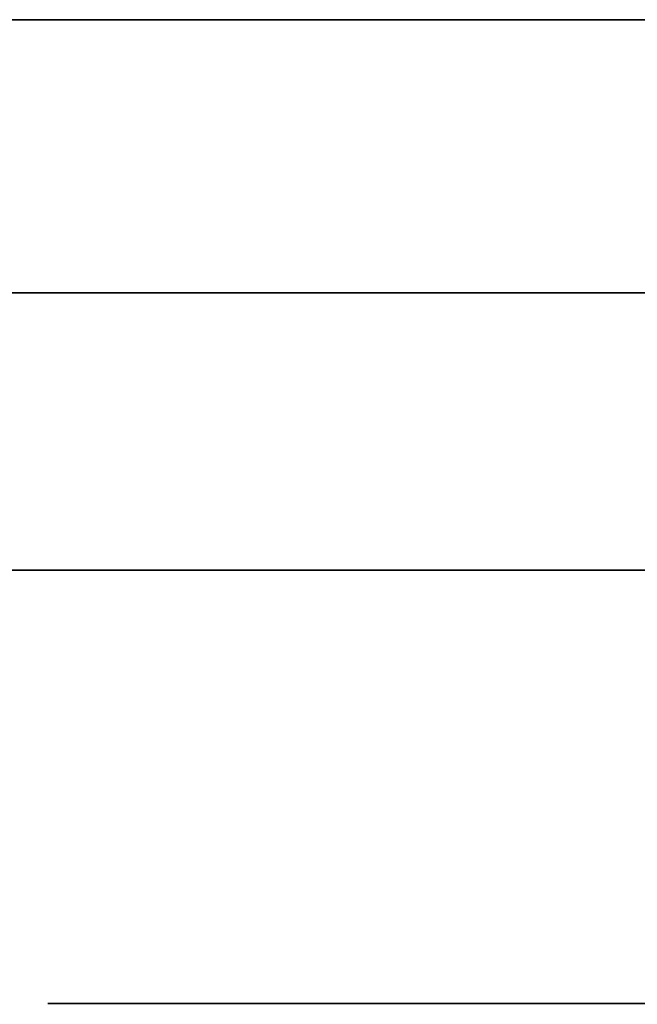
# Model space of a CAD drawing. Extents: x 413.3 to 457.5, y 5047.8 to 5050.
# Tile 673 of 770: x 455.2915 to 455.3058, y 5047.9054 to 5047.9282. Entities that reach past the tile are written whole.
import ezdxf

# ---------------------------------------------------------------- set-up
doc = ezdxf.new("R2010")
doc.units = 0
doc.header["$LTSCALE"] = 150
doc.header["$MEASUREMENT"] = 0
doc.layers.add('3DFACE_BOLT', color=7, linetype='CONTINUOUS')
doc.layers.add('3DFACE_SHAPE', color=7, linetype='CONTINUOUS')

msp = doc.modelspace()

# ---------------------------------------------------------------- linework, layer by layer
at = {"layer": '3DFACE_BOLT', "color": 1}
for points, invisible_edges in [([(455.297931, 5047.915459, -0.137472), (455.297539, 5047.915459, -0.135), (455.297931, 5047.965459, -0.137472)], 14), ([(455.297931, 5047.965459, -0.137472), (455.297539, 5047.915459, -0.135), (455.297539, 5047.965459, -0.135)], 3), ([(455.297539, 5047.915459, -0.135), (455.297931, 5047.915459, -0.132528), (455.297539, 5047.965459, -0.135)], 14), ([(455.297539, 5047.965459, -0.135), (455.297931, 5047.915459, -0.132528), (455.297931, 5047.965459, -0.132528)], 3), ([(455.297931, 5047.915459, -0.067472), (455.297539, 5047.915459, -0.065), (455.297931, 5047.965459, -0.067472)], 14), ([(455.297931, 5047.965459, -0.067472), (455.297539, 5047.915459, -0.065), (455.297539, 5047.965459, -0.065)], 3), ([(455.297539, 5047.915459, -0.065), (455.297931, 5047.915459, -0.062528), (455.297539, 5047.965459, -0.065)], 14), ([(455.297539, 5047.965459, -0.065), (455.297931, 5047.915459, -0.062528), (455.297931, 5047.965459, -0.062528)], 3), ([(455.299067, 5047.915459, -0.139702), (455.297931, 5047.915459, -0.137472), (455.299067, 5047.965459, -0.139702)], 14), ([(455.299067, 5047.965459, -0.139702), (455.297931, 5047.915459, -0.137472), (455.297931, 5047.965459, -0.137472)], 3), ([(455.297931, 5047.915459, -0.132528), (455.299067, 5047.915459, -0.130298), (455.297931, 5047.965459, -0.132528)], 14), ([(455.297931, 5047.965459, -0.132528), (455.299067, 5047.915459, -0.130298), (455.299067, 5047.965459, -0.130298)], 3), ([(455.299067, 5047.915459, -0.069702), (455.297931, 5047.915459, -0.067472), (455.299067, 5047.965459, -0.069702)], 14), ([(455.299067, 5047.965459, -0.069702), (455.297931, 5047.915459, -0.067472), (455.297931, 5047.965459, -0.067472)], 3), ([(455.297931, 5047.915459, -0.062528), (455.299067, 5047.915459, -0.060298), (455.297931, 5047.965459, -0.062528)], 14), ([(455.297931, 5047.965459, -0.062528), (455.299067, 5047.915459, -0.060298), (455.299067, 5047.965459, -0.060298)], 3), ([(455.300837, 5047.915459, -0.141472), (455.299067, 5047.915459, -0.139702), (455.300837, 5047.965459, -0.141472)], 14), ([(455.300837, 5047.965459, -0.141472), (455.299067, 5047.915459, -0.139702), (455.299067, 5047.965459, -0.139702)], 3), ([(455.299067, 5047.915459, -0.130298), (455.300837, 5047.915459, -0.128528), (455.299067, 5047.965459, -0.130298)], 14), ([(455.299067, 5047.965459, -0.130298), (455.300837, 5047.915459, -0.128528), (455.300837, 5047.965459, -0.128528)], 3), ([(455.300837, 5047.915459, -0.071472), (455.299067, 5047.915459, -0.069702), (455.300837, 5047.965459, -0.071472)], 14), ([(455.300837, 5047.965459, -0.071472), (455.299067, 5047.915459, -0.069702), (455.299067, 5047.965459, -0.069702)], 3), ([(455.299067, 5047.915459, -0.060298), (455.300837, 5047.915459, -0.058528), (455.299067, 5047.965459, -0.060298)], 14), ([(455.299067, 5047.965459, -0.060298), (455.300837, 5047.915459, -0.058528), (455.300837, 5047.965459, -0.058528)], 3), ([(455.303067, 5047.915459, -0.142608), (455.300837, 5047.915459, -0.141472), (455.303067, 5047.965459, -0.142608)], 14), ([(455.303067, 5047.965459, -0.142608), (455.300837, 5047.915459, -0.141472), (455.300837, 5047.965459, -0.141472)], 3), ([(455.300837, 5047.915459, -0.128528), (455.303067, 5047.915459, -0.127392), (455.300837, 5047.965459, -0.128528)], 14), ([(455.300837, 5047.965459, -0.128528), (455.303067, 5047.915459, -0.127392), (455.303067, 5047.965459, -0.127392)], 3), ([(455.303067, 5047.915459, -0.072608), (455.300837, 5047.915459, -0.071472), (455.303067, 5047.965459, -0.072608)], 14), ([(455.303067, 5047.965459, -0.072608), (455.300837, 5047.915459, -0.071472), (455.300837, 5047.965459, -0.071472)], 3), ([(455.300837, 5047.915459, -0.058528), (455.303067, 5047.915459, -0.057392), (455.300837, 5047.965459, -0.058528)], 14), ([(455.300837, 5047.965459, -0.058528), (455.303067, 5047.915459, -0.057392), (455.303067, 5047.965459, -0.057392)], 3), ([(455.305539, 5047.915459, -0.143), (455.303067, 5047.915459, -0.142608), (455.305539, 5047.965459, -0.143)], 14), ([(455.305539, 5047.965459, -0.143), (455.303067, 5047.915459, -0.142608), (455.303067, 5047.965459, -0.142608)], 3), ([(455.303067, 5047.915459, -0.127392), (455.305539, 5047.915459, -0.127), (455.303067, 5047.965459, -0.127392)], 14), ([(455.303067, 5047.965459, -0.127392), (455.305539, 5047.915459, -0.127), (455.305539, 5047.965459, -0.127)], 3), ([(455.305539, 5047.915459, -0.073), (455.303067, 5047.915459, -0.072608), (455.305539, 5047.965459, -0.073)], 14), ([(455.305539, 5047.965459, -0.073), (455.303067, 5047.915459, -0.072608), (455.303067, 5047.965459, -0.072608)], 3), ([(455.303067, 5047.915459, -0.057392), (455.305539, 5047.915459, -0.057), (455.303067, 5047.965459, -0.057392)], 14), ([(455.303067, 5047.965459, -0.057392), (455.305539, 5047.915459, -0.057), (455.305539, 5047.965459, -0.057)], 3), ([(455.308012, 5047.915459, -0.142608), (455.305539, 5047.915459, -0.143), (455.308012, 5047.965459, -0.142608)], 14), ([(455.308012, 5047.965459, -0.142608), (455.305539, 5047.915459, -0.143), (455.305539, 5047.965459, -0.143)], 3), ([(455.305539, 5047.915459, -0.127), (455.308012, 5047.915459, -0.127392), (455.305539, 5047.965459, -0.127)], 14), ([(455.305539, 5047.965459, -0.127), (455.308012, 5047.915459, -0.127392), (455.308012, 5047.965459, -0.127392)], 3), ([(455.308012, 5047.915459, -0.072608), (455.305539, 5047.915459, -0.073), (455.308012, 5047.965459, -0.072608)], 14), ([(455.308012, 5047.965459, -0.072608), (455.305539, 5047.915459, -0.073), (455.305539, 5047.965459, -0.073)], 3), ([(455.305539, 5047.915459, -0.057), (455.308012, 5047.915459, -0.057392), (455.305539, 5047.965459, -0.057)], 14), ([(455.305539, 5047.965459, -0.057), (455.308012, 5047.915459, -0.057392), (455.308012, 5047.965459, -0.057392)], 3), ([(455.298852, 5047.905459, -0.146583), (455.292164, 5047.905459, -0.135), (455.298852, 5047.915459, -0.146583)], 14), ([(455.298852, 5047.915459, -0.146583), (455.292164, 5047.905459, -0.135), (455.292164, 5047.915459, -0.135)], 3), ([(455.292164, 5047.905459, -0.135), (455.298852, 5047.905459, -0.123417), (455.292164, 5047.915459, -0.135)], 14), ([(455.292164, 5047.915459, -0.135), (455.298852, 5047.905459, -0.123417), (455.298852, 5047.915459, -0.123417)], 3), ([(455.298852, 5047.915459, -0.146583), (455.292164, 5047.915459, -0.135), (455.298852, 5047.915459, -0.123417)], 12), ([(455.298852, 5047.905459, -0.076583), (455.292164, 5047.905459, -0.065), (455.298852, 5047.915459, -0.076583)], 14), ([(455.298852, 5047.915459, -0.076583), (455.292164, 5047.905459, -0.065), (455.292164, 5047.915459, -0.065)], 3), ([(455.292164, 5047.905459, -0.065), (455.298852, 5047.905459, -0.053417), (455.292164, 5047.915459, -0.065)], 14), ([(455.292164, 5047.915459, -0.065), (455.298852, 5047.905459, -0.053417), (455.298852, 5047.915459, -0.053417)], 3), ([(455.298852, 5047.915459, -0.076583), (455.292164, 5047.915459, -0.065), (455.298852, 5047.915459, -0.053417)], 12), ([(455.297931, 5047.915459, -0.132528), (455.297539, 5047.915459, -0.135), (455.297931, 5047.915459, -0.137472)], 12), ([(455.297931, 5047.915459, -0.062528), (455.297539, 5047.915459, -0.065), (455.297931, 5047.915459, -0.067472)], 12), ([(455.299067, 5047.915459, -0.130298), (455.297931, 5047.915459, -0.132528), (455.299067, 5047.915459, -0.139702)], 14), ([(455.299067, 5047.915459, -0.139702), (455.297931, 5047.915459, -0.132528), (455.297931, 5047.915459, -0.137472)], 3), ([(455.299067, 5047.915459, -0.060298), (455.297931, 5047.915459, -0.062528), (455.299067, 5047.915459, -0.069702)], 14), ([(455.299067, 5047.915459, -0.069702), (455.297931, 5047.915459, -0.062528), (455.297931, 5047.915459, -0.067472)], 3), ([(455.312227, 5047.905459, -0.146583), (455.298852, 5047.905459, -0.146583), (455.312227, 5047.915459, -0.146583)], 14), ([(455.312227, 5047.915459, -0.146583), (455.298852, 5047.905459, -0.146583), (455.298852, 5047.915459, -0.146583)], 3), ([(455.298852, 5047.905459, -0.123417), (455.312227, 5047.905459, -0.123417), (455.298852, 5047.915459, -0.123417)], 14), ([(455.298852, 5047.915459, -0.123417), (455.312227, 5047.905459, -0.123417), (455.312227, 5047.915459, -0.123417)], 3), ([(455.312227, 5047.915459, -0.146583), (455.298852, 5047.915459, -0.146583), (455.312227, 5047.915459, -0.123417)], 14), ([(455.312227, 5047.915459, -0.123417), (455.298852, 5047.915459, -0.146583), (455.298852, 5047.915459, -0.123417)], 3), ([(455.312227, 5047.905459, -0.076583), (455.298852, 5047.905459, -0.076583), (455.312227, 5047.915459, -0.076583)], 14), ([(455.312227, 5047.915459, -0.076583), (455.298852, 5047.905459, -0.076583), (455.298852, 5047.915459, -0.076583)], 3), ([(455.298852, 5047.905459, -0.053417), (455.312227, 5047.905459, -0.053417), (455.298852, 5047.915459, -0.053417)], 14), ([(455.298852, 5047.915459, -0.053417), (455.312227, 5047.905459, -0.053417), (455.312227, 5047.915459, -0.053417)], 3), ([(455.312227, 5047.915459, -0.076583), (455.298852, 5047.915459, -0.076583), (455.312227, 5047.915459, -0.053417)], 14), ([(455.312227, 5047.915459, -0.053417), (455.298852, 5047.915459, -0.076583), (455.298852, 5047.915459, -0.053417)], 3), ([(455.300837, 5047.915459, -0.128528), (455.299067, 5047.915459, -0.130298), (455.300837, 5047.915459, -0.141472)], 14), ([(455.300837, 5047.915459, -0.141472), (455.299067, 5047.915459, -0.130298), (455.299067, 5047.915459, -0.139702)], 3), ([(455.300837, 5047.915459, -0.058528), (455.299067, 5047.915459, -0.060298), (455.300837, 5047.915459, -0.071472)], 14), ([(455.300837, 5047.915459, -0.071472), (455.299067, 5047.915459, -0.060298), (455.299067, 5047.915459, -0.069702)], 3), ([(455.303067, 5047.915459, -0.127392), (455.300837, 5047.915459, -0.128528), (455.303067, 5047.915459, -0.142608)], 14), ([(455.303067, 5047.915459, -0.142608), (455.300837, 5047.915459, -0.128528), (455.300837, 5047.915459, -0.141472)], 3), ([(455.303067, 5047.915459, -0.057392), (455.300837, 5047.915459, -0.058528), (455.303067, 5047.915459, -0.072608)], 14), ([(455.303067, 5047.915459, -0.072608), (455.300837, 5047.915459, -0.058528), (455.300837, 5047.915459, -0.071472)], 3), ([(455.305539, 5047.915459, -0.127), (455.303067, 5047.915459, -0.127392), (455.305539, 5047.915459, -0.143)], 14), ([(455.305539, 5047.915459, -0.143), (455.303067, 5047.915459, -0.127392), (455.303067, 5047.915459, -0.142608)], 3), ([(455.305539, 5047.915459, -0.057), (455.303067, 5047.915459, -0.057392), (455.305539, 5047.915459, -0.073)], 14), ([(455.305539, 5047.915459, -0.073), (455.303067, 5047.915459, -0.057392), (455.303067, 5047.915459, -0.072608)], 3), ([(455.308012, 5047.915459, -0.127392), (455.305539, 5047.915459, -0.127), (455.308012, 5047.915459, -0.142608)], 14), ([(455.308012, 5047.915459, -0.142608), (455.305539, 5047.915459, -0.127), (455.305539, 5047.915459, -0.143)], 3), ([(455.308012, 5047.915459, -0.057392), (455.305539, 5047.915459, -0.057), (455.308012, 5047.915459, -0.072608)], 14), ([(455.308012, 5047.915459, -0.072608), (455.305539, 5047.915459, -0.057), (455.305539, 5047.915459, -0.073)], 3), ([(455.298852, 5047.905459, -0.123417), (455.292164, 5047.905459, -0.135), (455.298852, 5047.905459, -0.146583)], 12), ([(455.298852, 5047.905459, -0.053417), (455.292164, 5047.905459, -0.065), (455.298852, 5047.905459, -0.076583)], 12), ([(455.312227, 5047.905459, -0.123417), (455.298852, 5047.905459, -0.123417), (455.312227, 5047.905459, -0.146583)], 14), ([(455.312227, 5047.905459, -0.146583), (455.298852, 5047.905459, -0.123417), (455.298852, 5047.905459, -0.146583)], 3), ([(455.312227, 5047.905459, -0.053417), (455.298852, 5047.905459, -0.053417), (455.312227, 5047.905459, -0.076583)], 14), ([(455.312227, 5047.905459, -0.076583), (455.298852, 5047.905459, -0.053417), (455.298852, 5047.905459, -0.076583)], 3)]:
    msp.add_3dface(points, dxfattribs=dict(at, invisible_edges=invisible_edges))
at = {"layer": '3DFACE_SHAPE', "color": 13}
for points, invisible_edges in [([(455.365539, 5050.025014, -0.1905), (455.26869, 5050.025153, -0.1905), (455.26554, 5047.825153, -0.1905)], 12), ([(455.26869, 5050.025153, -0.0095), (455.362442, 5047.861866, -0.0095), (455.26554, 5047.825153, -0.0095)], 3), ([(455.468689, 5050.024866), (455.26869, 5050.025153), (455.26554, 5047.825153)], 12), ([(455.26554, 5047.825153, -0.2), (455.26869, 5050.025153, -0.2), (455.465539, 5047.824866, -0.2)], 2), ([(455.362623, 5047.988166, -0.0095), (455.362442, 5047.861866, -0.0095), (455.26869, 5050.025153, -0.0095)], 14), ([(455.26869, 5050.025153, -0.2), (455.468689, 5050.024866, -0.2), (455.465539, 5047.824866, -0.2)], 12), ([(455.362389, 5047.825014, -0.1905), (455.365539, 5050.025014, -0.1905), (455.26554, 5047.825153, -0.1905)], 2), ([(455.465539, 5047.824866), (455.468689, 5050.024866), (455.26554, 5047.825153)], 2), ([(451.43785, 5047.928159, -0.05899), (451.431839, 5047.928159, -0.0565), (455.297039, 5047.928159, -0.065)], 14), ([(455.297039, 5047.928159, -0.065), (451.431839, 5047.928159, -0.0565), (455.299529, 5047.928159, -0.05899)], 15), ([(451.431839, 5047.928159, -0.0565), (455.268689, 5047.928159, -0.0095), (455.299529, 5047.928159, -0.05899)], 15), ([(451.440339, 5047.928159, -0.065), (451.43785, 5047.928159, -0.05899), (455.297039, 5047.928159, -0.065)], 14), ([(451.440339, 5047.928159, -0.135), (455.305539, 5047.928159, -0.1435), (451.43785, 5047.928159, -0.14101)], 15), ([(455.305539, 5047.928159, -0.1435), (451.468689, 5047.928159, -0.1905), (451.43785, 5047.928159, -0.14101)], 15), ([(451.440339, 5047.928159, -0.135), (451.43785, 5047.928159, -0.12899), (455.297039, 5047.928159, -0.065)], 14), ([(455.297039, 5047.928159, -0.065), (451.43785, 5047.928159, -0.12899), (451.440339, 5047.928159, -0.065)], 15), ([(455.297039, 5047.928159, -0.135), (455.299529, 5047.928159, -0.14101), (451.440339, 5047.928159, -0.135)], 14), ([(455.299529, 5047.928159, -0.14101), (455.305539, 5047.928159, -0.1435), (451.440339, 5047.928159, -0.135)], 14), ([(455.297039, 5047.928159, -0.135), (451.440339, 5047.928159, -0.135), (455.299529, 5047.928159, -0.07101)], 15), ([(455.299529, 5047.928159, -0.07101), (451.440339, 5047.928159, -0.135), (455.297039, 5047.928159, -0.065)], 3), ([(451.468689, 5047.928159, -0.1905), (455.305539, 5047.928159, -0.1435), (455.268689, 5047.928159, -0.1905)], 3), ([(455.299529, 5047.928159, -0.05899), (455.268689, 5047.928159, -0.0095), (455.305539, 5047.928159, -0.0565)], 3), ([(455.305539, 5047.928159, -0.0565), (455.268689, 5047.928159, -0.0095), (455.31155, 5047.928159, -0.05899)], 3), ([(455.268689, 5047.928159, -0.0095), (455.365539, 5047.928159, -0.0095), (455.31155, 5047.928159, -0.05899)], 14), ([(455.305539, 5047.928159, -0.1435), (455.31155, 5047.928159, -0.14101), (455.268689, 5047.928159, -0.1905)], 14), ([(455.268689, 5047.928159, -0.1905), (455.31155, 5047.928159, -0.14101), (455.365539, 5047.928159, -0.1905)], 3), ([(455.365539, 5047.928159, -0.1905), (455.365539, 5047.921859, -0.1905), (455.268689, 5047.928159, -0.1905)], 2), ([(455.365539, 5047.921859, -0.1905), (455.268689, 5047.921859, -0.1905), (455.268689, 5047.928159, -0.1905)], 12), ([(455.268689, 5047.921859, -0.0095), (455.305539, 5047.921859, -0.0095), (455.268689, 5047.928159, -0.0095)], 2), ([(455.305539, 5047.921859, -0.0095), (455.365539, 5047.921859, -0.0095), (455.268689, 5047.928159, -0.0095)], 14), ([(455.268689, 5047.928159, -0.0095), (455.365539, 5047.921859, -0.0095), (455.365539, 5047.928159, -0.0095)], 1), ([(455.297039, 5047.928159, -0.135), (455.297039, 5047.921859, -0.135), (455.299529, 5047.928159, -0.14101)], 3), ([(455.297039, 5047.921859, -0.135), (455.299529, 5047.921859, -0.14101), (455.299529, 5047.928159, -0.14101)], 14), ([(455.299529, 5047.928159, -0.12899), (455.299529, 5047.921859, -0.12899), (455.297039, 5047.928159, -0.135)], 3), ([(455.299529, 5047.921859, -0.12899), (455.297039, 5047.921859, -0.135), (455.297039, 5047.928159, -0.135)], 14), ([(455.299529, 5047.928159, -0.05899), (455.299529, 5047.921859, -0.05899), (455.297039, 5047.928159, -0.065)], 3), ([(455.299529, 5047.921859, -0.05899), (455.297039, 5047.921859, -0.065), (455.297039, 5047.928159, -0.065)], 14), ([(455.297039, 5047.928159, -0.065), (455.297039, 5047.921859, -0.065), (455.299529, 5047.928159, -0.07101)], 3), ([(455.297039, 5047.921859, -0.065), (455.299529, 5047.921859, -0.07101), (455.299529, 5047.928159, -0.07101)], 14), ([(455.299529, 5047.928159, -0.12899), (455.297039, 5047.928159, -0.135), (455.299529, 5047.928159, -0.07101)], 14), ([(455.299529, 5047.928159, -0.14101), (455.299529, 5047.921859, -0.14101), (455.305539, 5047.928159, -0.1435)], 3), ([(455.299529, 5047.921859, -0.14101), (455.305539, 5047.921859, -0.1435), (455.305539, 5047.928159, -0.1435)], 14), ([(455.305539, 5047.928159, -0.1265), (455.305539, 5047.921859, -0.1265), (455.299529, 5047.928159, -0.12899)], 3), ([(455.305539, 5047.921859, -0.1265), (455.299529, 5047.921859, -0.12899), (455.299529, 5047.928159, -0.12899)], 14), ([(455.305539, 5047.928159, -0.0565), (455.305539, 5047.921859, -0.0565), (455.299529, 5047.928159, -0.05899)], 3), ([(455.305539, 5047.921859, -0.0565), (455.299529, 5047.921859, -0.05899), (455.299529, 5047.928159, -0.05899)], 14), ([(455.299529, 5047.928159, -0.07101), (455.299529, 5047.921859, -0.07101), (455.305539, 5047.928159, -0.0735)], 3), ([(455.299529, 5047.921859, -0.07101), (455.305539, 5047.921859, -0.0735), (455.305539, 5047.928159, -0.0735)], 14), ([(455.299529, 5047.928159, -0.07101), (455.305539, 5047.928159, -0.0735), (455.299529, 5047.928159, -0.12899)], 14), ([(455.305539, 5047.928159, -0.0735), (455.305539, 5047.928159, -0.1265), (455.299529, 5047.928159, -0.12899)], 13), ([(455.305539, 5047.928159, -0.1435), (455.305539, 5047.921859, -0.1435), (455.31155, 5047.928159, -0.14101)], 3), ([(455.305539, 5047.921859, -0.1435), (455.31155, 5047.921859, -0.14101), (455.31155, 5047.928159, -0.14101)], 14), ([(455.31155, 5047.928159, -0.12899), (455.31155, 5047.921859, -0.12899), (455.305539, 5047.928159, -0.1265)], 3), ([(455.31155, 5047.921859, -0.12899), (455.305539, 5047.921859, -0.1265), (455.305539, 5047.928159, -0.1265)], 14), ([(455.31155, 5047.928159, -0.05899), (455.31155, 5047.921859, -0.05899), (455.305539, 5047.928159, -0.0565)], 3), ([(455.31155, 5047.921859, -0.05899), (455.305539, 5047.921859, -0.0565), (455.305539, 5047.928159, -0.0565)], 14), ([(455.305539, 5047.928159, -0.0735), (455.305539, 5047.921859, -0.0735), (455.31155, 5047.928159, -0.07101)], 3), ([(455.305539, 5047.921859, -0.0735), (455.31155, 5047.921859, -0.07101), (455.31155, 5047.928159, -0.07101)], 14), ([(455.31155, 5047.928159, -0.12899), (455.305539, 5047.928159, -0.1265), (455.31155, 5047.928159, -0.07101)], 14), ([(455.305539, 5047.928159, -0.1265), (455.305539, 5047.928159, -0.0735), (455.31155, 5047.928159, -0.07101)], 13), ([(451.43785, 5047.921859, -0.14101), (451.431839, 5047.921859, -0.1435), (455.299529, 5047.921859, -0.14101)], 14), ([(451.431839, 5047.921859, -0.1435), (451.468689, 5047.921859, -0.1905), (455.299529, 5047.921859, -0.14101)], 15), ([(455.305539, 5047.921859, -0.0565), (451.468689, 5047.921859, -0.0095), (451.43785, 5047.921859, -0.05899)], 15), ([(451.440339, 5047.921859, -0.065), (455.299529, 5047.921859, -0.05899), (451.43785, 5047.921859, -0.05899)], 3), ([(455.299529, 5047.921859, -0.05899), (455.305539, 5047.921859, -0.0565), (451.43785, 5047.921859, -0.05899)], 14), ([(455.299529, 5047.921859, -0.14101), (455.297039, 5047.921859, -0.135), (451.43785, 5047.921859, -0.14101)], 14), ([(455.297039, 5047.921859, -0.135), (451.440339, 5047.921859, -0.135), (451.43785, 5047.921859, -0.14101)], 13), ([(451.440339, 5047.921859, -0.065), (451.43785, 5047.921859, -0.07101), (455.297039, 5047.921859, -0.135)], 14), ([(455.297039, 5047.921859, -0.135), (451.43785, 5047.921859, -0.07101), (451.440339, 5047.921859, -0.135)], 15), ([(455.297039, 5047.921859, -0.065), (455.299529, 5047.921859, -0.05899), (451.440339, 5047.921859, -0.065)], 14), ([(451.440339, 5047.921859, -0.065), (455.299529, 5047.921859, -0.12899), (455.297039, 5047.921859, -0.065)], 15), ([(455.299529, 5047.921859, -0.12899), (451.440339, 5047.921859, -0.065), (455.297039, 5047.921859, -0.135)], 3), ([(455.268689, 5047.921859, -0.0095), (451.468689, 5047.921859, -0.0095), (455.305539, 5047.921859, -0.0565)], 14), ([(455.299529, 5047.921859, -0.14101), (451.468689, 5047.921859, -0.1905), (455.305539, 5047.921859, -0.1435)], 3), ([(451.468689, 5047.921859, -0.1905), (455.268689, 5047.921859, -0.1905), (455.305539, 5047.921859, -0.1435)], 14), ([(455.365539, 5047.921859, -0.03), (455.299529, 5047.921859, -0.05899), (455.263539, 5047.921859, -0.03)], 3), ([(455.299529, 5047.921859, -0.05899), (455.297039, 5047.921859, -0.065), (455.263539, 5047.921859, -0.03)], 14), ([(455.297039, 5047.921859, -0.135), (455.263539, 5047.921859, -0.03), (455.297039, 5047.921859, -0.065)], 15), ([(455.263539, 5047.921859, -0.03), (455.297039, 5047.921859, -0.135), (455.263539, 5047.921859, -0.17)], 3), ([(455.297039, 5047.921859, -0.135), (455.299529, 5047.921859, -0.14101), (455.263539, 5047.921859, -0.17)], 14), ([(455.299529, 5047.921859, -0.14101), (455.305539, 5047.921859, -0.1435), (455.263539, 5047.921859, -0.17)], 14), ([(455.305539, 5047.921859, -0.1435), (455.31155, 5047.921859, -0.14101), (455.263539, 5047.921859, -0.17)], 14), ([(455.263539, 5047.921859, -0.17), (455.31155, 5047.921859, -0.14101), (455.365539, 5047.921859, -0.17)], 3), ([(455.263539, 5047.915459, -0.03), (455.305539, 5047.915459, -0.03), (455.263539, 5047.921859, -0.03)], 2), ([(455.305539, 5047.915459, -0.03), (455.359139, 5047.915459, -0.03), (455.263539, 5047.921859, -0.03)], 14), ([(455.263539, 5047.921859, -0.03), (455.359139, 5047.915459, -0.03), (455.365539, 5047.921859, -0.03)], 3), ([(455.359139, 5047.915459, -0.17), (455.263539, 5047.921859, -0.17), (455.365539, 5047.921859, -0.17)], 13), ([(455.359139, 5047.915459, -0.17), (455.263539, 5047.915459, -0.17), (455.263539, 5047.921859, -0.17)], 12), ([(455.365539, 5047.921859, -0.03), (455.299529, 5047.921859, -0.05899), (455.263539, 5047.921859, -0.03)], 3), ([(455.299529, 5047.921859, -0.05899), (455.297039, 5047.921859, -0.065), (455.263539, 5047.921859, -0.03)], 14), ([(455.297039, 5047.921859, -0.135), (455.263539, 5047.921859, -0.03), (455.297039, 5047.921859, -0.065)], 15), ([(455.263539, 5047.921859, -0.03), (455.297039, 5047.921859, -0.135), (455.263539, 5047.921859, -0.17)], 3), ([(455.297039, 5047.921859, -0.135), (455.299529, 5047.921859, -0.14101), (455.263539, 5047.921859, -0.17)], 14), ([(455.299529, 5047.921859, -0.14101), (455.305539, 5047.921859, -0.1435), (455.263539, 5047.921859, -0.17)], 14), ([(455.305539, 5047.921859, -0.1435), (455.31155, 5047.921859, -0.14101), (455.263539, 5047.921859, -0.17)], 14), ([(455.263539, 5047.921859, -0.17), (455.31155, 5047.921859, -0.14101), (455.365539, 5047.921859, -0.17)], 3), ([(455.263539, 5047.915459, -0.03), (455.305539, 5047.915459, -0.03), (455.263539, 5047.921859, -0.03)], 2), ([(455.305539, 5047.915459, -0.03), (455.359139, 5047.915459, -0.03), (455.263539, 5047.921859, -0.03)], 14), ([(455.263539, 5047.921859, -0.03), (455.359139, 5047.915459, -0.03), (455.365539, 5047.921859, -0.03)], 3), ([(455.359139, 5047.915459, -0.17), (455.263539, 5047.921859, -0.17), (455.365539, 5047.921859, -0.17)], 13), ([(455.359139, 5047.915459, -0.17), (455.263539, 5047.915459, -0.17), (455.263539, 5047.921859, -0.17)], 12), ([(455.305539, 5047.921859, -0.0095), (455.268689, 5047.921859, -0.0095), (455.305539, 5047.921859, -0.0565)], 14), ([(455.365539, 5047.921859, -0.1905), (455.31155, 5047.921859, -0.14101), (455.268689, 5047.921859, -0.1905)], 3), ([(455.31155, 5047.921859, -0.14101), (455.305539, 5047.921859, -0.1435), (455.268689, 5047.921859, -0.1905)], 14), ([(455.297039, 5047.921859, -0.065), (455.299529, 5047.921859, -0.12899), (455.299529, 5047.921859, -0.07101)], 3), ([(455.299529, 5047.921859, -0.12899), (455.297039, 5047.921859, -0.135), (455.299529, 5047.921859, -0.07101)], 14), ([(455.299529, 5047.921859, -0.07101), (455.297039, 5047.921859, -0.135), (455.297039, 5047.921859, -0.065)], 3), ([(455.299529, 5047.915459, -0.14101), (455.299529, 5047.921859, -0.14101), (455.297039, 5047.915459, -0.135)], 3), ([(455.299529, 5047.921859, -0.14101), (455.297039, 5047.921859, -0.135), (455.297039, 5047.915459, -0.135)], 14), ([(455.297039, 5047.915459, -0.135), (455.297039, 5047.921859, -0.135), (455.299529, 5047.915459, -0.12899)], 3), ([(455.297039, 5047.921859, -0.135), (455.299529, 5047.921859, -0.12899), (455.299529, 5047.915459, -0.12899)], 14), ([(455.299529, 5047.915459, -0.07101), (455.299529, 5047.921859, -0.07101), (455.297039, 5047.915459, -0.065)], 3), ([(455.299529, 5047.921859, -0.07101), (455.297039, 5047.921859, -0.065), (455.297039, 5047.915459, -0.065)], 14), ([(455.297039, 5047.915459, -0.065), (455.297039, 5047.921859, -0.065), (455.299529, 5047.915459, -0.05899)], 3), ([(455.297039, 5047.921859, -0.065), (455.299529, 5047.921859, -0.05899), (455.299529, 5047.915459, -0.05899)], 14), ([(455.299529, 5047.921859, -0.12899), (455.297039, 5047.921859, -0.135), (455.299529, 5047.921859, -0.07101)], 14), ([(455.299529, 5047.921859, -0.07101), (455.297039, 5047.921859, -0.135), (455.297039, 5047.921859, -0.065)], 3), ([(455.299529, 5047.915459, -0.14101), (455.299529, 5047.921859, -0.14101), (455.297039, 5047.915459, -0.135)], 3), ([(455.299529, 5047.921859, -0.14101), (455.297039, 5047.921859, -0.135), (455.297039, 5047.915459, -0.135)], 14), ([(455.297039, 5047.915459, -0.135), (455.297039, 5047.921859, -0.135), (455.299529, 5047.915459, -0.12899)], 3), ([(455.297039, 5047.921859, -0.135), (455.299529, 5047.921859, -0.12899), (455.299529, 5047.915459, -0.12899)], 14), ([(455.299529, 5047.915459, -0.07101), (455.299529, 5047.921859, -0.07101), (455.297039, 5047.915459, -0.065)], 3), ([(455.299529, 5047.921859, -0.07101), (455.297039, 5047.921859, -0.065), (455.297039, 5047.915459, -0.065)], 14), ([(455.297039, 5047.915459, -0.065), (455.297039, 5047.921859, -0.065), (455.299529, 5047.915459, -0.05899)], 3), ([(455.297039, 5047.921859, -0.065), (455.299529, 5047.921859, -0.05899), (455.299529, 5047.915459, -0.05899)], 14), ([(455.299529, 5047.921859, -0.12899), (455.305539, 5047.921859, -0.1265), (455.299529, 5047.921859, -0.07101)], 14), ([(455.299529, 5047.921859, -0.07101), (455.305539, 5047.921859, -0.1265), (455.305539, 5047.921859, -0.0735)], 3), ([(455.305539, 5047.921859, -0.0565), (455.299529, 5047.921859, -0.05899), (455.365539, 5047.921859, -0.03)], 14), ([(455.299529, 5047.921859, -0.07101), (455.305539, 5047.921859, -0.0735), (455.299529, 5047.921859, -0.12899)], 14), ([(455.305539, 5047.921859, -0.0735), (455.305539, 5047.921859, -0.1265), (455.299529, 5047.921859, -0.12899)], 13), ([(455.305539, 5047.915459, -0.1435), (455.305539, 5047.921859, -0.1435), (455.299529, 5047.915459, -0.14101)], 3), ([(455.305539, 5047.921859, -0.1435), (455.299529, 5047.921859, -0.14101), (455.299529, 5047.915459, -0.14101)], 14), ([(455.299529, 5047.915459, -0.12899), (455.299529, 5047.921859, -0.12899), (455.305539, 5047.915459, -0.1265)], 3), ([(455.299529, 5047.921859, -0.12899), (455.305539, 5047.921859, -0.1265), (455.305539, 5047.915459, -0.1265)], 14), ([(455.305539, 5047.915459, -0.0735), (455.305539, 5047.921859, -0.0735), (455.299529, 5047.915459, -0.07101)], 3), ([(455.305539, 5047.921859, -0.0735), (455.299529, 5047.921859, -0.07101), (455.299529, 5047.915459, -0.07101)], 14), ([(455.299529, 5047.915459, -0.05899), (455.299529, 5047.921859, -0.05899), (455.305539, 5047.915459, -0.0565)], 3), ([(455.299529, 5047.921859, -0.05899), (455.305539, 5047.921859, -0.0565), (455.305539, 5047.915459, -0.0565)], 14), ([(455.305539, 5047.921859, -0.0565), (455.299529, 5047.921859, -0.05899), (455.365539, 5047.921859, -0.03)], 14), ([(455.299529, 5047.921859, -0.07101), (455.305539, 5047.921859, -0.0735), (455.299529, 5047.921859, -0.12899)], 14), ([(455.305539, 5047.921859, -0.0735), (455.305539, 5047.921859, -0.1265), (455.299529, 5047.921859, -0.12899)], 13), ([(455.305539, 5047.915459, -0.1435), (455.305539, 5047.921859, -0.1435), (455.299529, 5047.915459, -0.14101)], 3), ([(455.305539, 5047.921859, -0.1435), (455.299529, 5047.921859, -0.14101), (455.299529, 5047.915459, -0.14101)], 14), ([(455.299529, 5047.915459, -0.12899), (455.299529, 5047.921859, -0.12899), (455.305539, 5047.915459, -0.1265)], 3), ([(455.299529, 5047.921859, -0.12899), (455.305539, 5047.921859, -0.1265), (455.305539, 5047.915459, -0.1265)], 14), ([(455.305539, 5047.915459, -0.0735), (455.305539, 5047.921859, -0.0735), (455.299529, 5047.915459, -0.07101)], 3), ([(455.305539, 5047.921859, -0.0735), (455.299529, 5047.921859, -0.07101), (455.299529, 5047.915459, -0.07101)], 14), ([(455.299529, 5047.915459, -0.05899), (455.299529, 5047.921859, -0.05899), (455.305539, 5047.915459, -0.0565)], 3), ([(455.299529, 5047.921859, -0.05899), (455.305539, 5047.921859, -0.0565), (455.305539, 5047.915459, -0.0565)], 14), ([(455.305539, 5047.921859, -0.0565), (455.31155, 5047.921859, -0.05899), (455.305539, 5047.921859, -0.0095)], 14), ([(455.305539, 5047.921859, -0.0095), (455.31155, 5047.921859, -0.05899), (455.365539, 5047.921859, -0.0095)], 15), ([(455.31155, 5047.921859, -0.07101), (455.305539, 5047.921859, -0.0735), (455.31155, 5047.921859, -0.12899)], 14), ([(455.305539, 5047.921859, -0.0735), (455.305539, 5047.921859, -0.1265), (455.31155, 5047.921859, -0.12899)], 13), ([(455.31155, 5047.921859, -0.05899), (455.305539, 5047.921859, -0.0565), (455.365539, 5047.921859, -0.065)], 14), ([(455.365539, 5047.921859, -0.065), (455.305539, 5047.921859, -0.0565), (455.365539, 5047.921859, -0.03)], 15), ([(455.31155, 5047.921859, -0.12899), (455.305539, 5047.921859, -0.1265), (455.31155, 5047.921859, -0.07101)], 14), ([(455.305539, 5047.921859, -0.1265), (455.305539, 5047.921859, -0.0735), (455.31155, 5047.921859, -0.07101)], 13), ([(455.31155, 5047.915459, -0.14101), (455.31155, 5047.921859, -0.14101), (455.305539, 5047.915459, -0.1435)], 3), ([(455.31155, 5047.921859, -0.14101), (455.305539, 5047.921859, -0.1435), (455.305539, 5047.915459, -0.1435)], 14), ([(455.305539, 5047.915459, -0.1265), (455.305539, 5047.921859, -0.1265), (455.31155, 5047.915459, -0.12899)], 3), ([(455.305539, 5047.921859, -0.1265), (455.31155, 5047.921859, -0.12899), (455.31155, 5047.915459, -0.12899)], 14), ([(455.31155, 5047.915459, -0.07101), (455.31155, 5047.921859, -0.07101), (455.305539, 5047.915459, -0.0735)], 3), ([(455.31155, 5047.921859, -0.07101), (455.305539, 5047.921859, -0.0735), (455.305539, 5047.915459, -0.0735)], 14), ([(455.305539, 5047.915459, -0.0565), (455.305539, 5047.921859, -0.0565), (455.31155, 5047.915459, -0.05899)], 3), ([(455.305539, 5047.921859, -0.0565), (455.31155, 5047.921859, -0.05899), (455.31155, 5047.915459, -0.05899)], 14), ([(455.31155, 5047.921859, -0.05899), (455.305539, 5047.921859, -0.0565), (455.365539, 5047.921859, -0.065)], 14), ([(455.365539, 5047.921859, -0.065), (455.305539, 5047.921859, -0.0565), (455.365539, 5047.921859, -0.03)], 15), ([(455.31155, 5047.921859, -0.12899), (455.305539, 5047.921859, -0.1265), (455.31155, 5047.921859, -0.07101)], 14), ([(455.305539, 5047.921859, -0.1265), (455.305539, 5047.921859, -0.0735), (455.31155, 5047.921859, -0.07101)], 13), ([(455.31155, 5047.915459, -0.14101), (455.31155, 5047.921859, -0.14101), (455.305539, 5047.915459, -0.1435)], 3), ([(455.31155, 5047.921859, -0.14101), (455.305539, 5047.921859, -0.1435), (455.305539, 5047.915459, -0.1435)], 14), ([(455.305539, 5047.915459, -0.1265), (455.305539, 5047.921859, -0.1265), (455.31155, 5047.915459, -0.12899)], 3), ([(455.305539, 5047.921859, -0.1265), (455.31155, 5047.921859, -0.12899), (455.31155, 5047.915459, -0.12899)], 14), ([(455.31155, 5047.915459, -0.07101), (455.31155, 5047.921859, -0.07101), (455.305539, 5047.915459, -0.0735)], 3), ([(455.31155, 5047.921859, -0.07101), (455.305539, 5047.921859, -0.0735), (455.305539, 5047.915459, -0.0735)], 14), ([(455.305539, 5047.915459, -0.0565), (455.305539, 5047.921859, -0.0565), (455.31155, 5047.915459, -0.05899)], 3), ([(455.305539, 5047.921859, -0.0565), (455.31155, 5047.921859, -0.05899), (455.31155, 5047.915459, -0.05899)], 14), ([(455.31155, 5047.915459, -0.14101), (455.263539, 5047.915459, -0.17), (455.359139, 5047.915459, -0.17)], 13), ([(455.31155, 5047.915459, -0.14101), (455.305539, 5047.915459, -0.1435), (455.263539, 5047.915459, -0.17)], 14), ([(455.305539, 5047.915459, -0.1435), (455.299529, 5047.915459, -0.14101), (455.263539, 5047.915459, -0.17)], 14), ([(455.263539, 5047.915459, -0.17), (455.299529, 5047.915459, -0.14101), (455.297039, 5047.915459, -0.135)], 13), ([(455.297039, 5047.915459, -0.065), (455.263539, 5047.915459, -0.17), (455.297039, 5047.915459, -0.135)], 15), ([(455.263539, 5047.915459, -0.17), (455.297039, 5047.915459, -0.065), (455.263539, 5047.915459, -0.03)], 3), ([(455.297039, 5047.915459, -0.065), (455.299529, 5047.915459, -0.05899), (455.263539, 5047.915459, -0.03)], 14), ([(455.263539, 5047.915459, -0.03), (455.299529, 5047.915459, -0.05899), (455.305539, 5047.915459, -0.03)], 3), ([(455.31155, 5047.915459, -0.14101), (455.263539, 5047.915459, -0.17), (455.359139, 5047.915459, -0.17)], 13), ([(455.31155, 5047.915459, -0.14101), (455.305539, 5047.915459, -0.1435), (455.263539, 5047.915459, -0.17)], 14), ([(455.305539, 5047.915459, -0.1435), (455.299529, 5047.915459, -0.14101), (455.263539, 5047.915459, -0.17)], 14), ([(455.263539, 5047.915459, -0.17), (455.299529, 5047.915459, -0.14101), (455.297039, 5047.915459, -0.135)], 13), ([(455.297039, 5047.915459, -0.065), (455.263539, 5047.915459, -0.17), (455.297039, 5047.915459, -0.135)], 15), ([(455.263539, 5047.915459, -0.17), (455.297039, 5047.915459, -0.065), (455.263539, 5047.915459, -0.03)], 3), ([(455.297039, 5047.915459, -0.065), (455.299529, 5047.915459, -0.05899), (455.263539, 5047.915459, -0.03)], 14), ([(455.263539, 5047.915459, -0.03), (455.299529, 5047.915459, -0.05899), (455.305539, 5047.915459, -0.03)], 3), ([(455.299529, 5047.915459, -0.07101), (455.297039, 5047.915459, -0.065), (455.299529, 5047.915459, -0.12899)], 14), ([(455.299529, 5047.915459, -0.12899), (455.297039, 5047.915459, -0.065), (455.297039, 5047.915459, -0.135)], 3), ([(455.299529, 5047.915459, -0.07101), (455.297039, 5047.915459, -0.065), (455.299529, 5047.915459, -0.12899)], 14), ([(455.299529, 5047.915459, -0.12899), (455.297039, 5047.915459, -0.065), (455.297039, 5047.915459, -0.135)], 3), ([(455.299529, 5047.915459, -0.05899), (455.305539, 5047.915459, -0.0565), (455.305539, 5047.915459, -0.03)], 14), ([(455.299529, 5047.915459, -0.12899), (455.305539, 5047.915459, -0.1265), (455.299529, 5047.915459, -0.07101)], 14), ([(455.299529, 5047.915459, -0.07101), (455.305539, 5047.915459, -0.1265), (455.305539, 5047.915459, -0.0735)], 3), ([(455.299529, 5047.915459, -0.05899), (455.305539, 5047.915459, -0.0565), (455.305539, 5047.915459, -0.03)], 14), ([(455.299529, 5047.915459, -0.12899), (455.305539, 5047.915459, -0.1265), (455.299529, 5047.915459, -0.07101)], 14), ([(455.299529, 5047.915459, -0.07101), (455.305539, 5047.915459, -0.1265), (455.305539, 5047.915459, -0.0735)], 3), ([(455.305539, 5047.915459, -0.0565), (455.31155, 5047.915459, -0.05899), (455.305539, 5047.915459, -0.03)], 14), ([(455.305539, 5047.915459, -0.03), (455.31155, 5047.915459, -0.05899), (455.359139, 5047.915459, -0.03)], 15), ([(455.305539, 5047.915459, -0.1265), (455.31155, 5047.915459, -0.12899), (455.305539, 5047.915459, -0.0735)], 14), ([(455.305539, 5047.915459, -0.0735), (455.31155, 5047.915459, -0.12899), (455.31155, 5047.915459, -0.07101)], 3), ([(455.305539, 5047.915459, -0.0565), (455.31155, 5047.915459, -0.05899), (455.305539, 5047.915459, -0.03)], 14), ([(455.305539, 5047.915459, -0.03), (455.31155, 5047.915459, -0.05899), (455.359139, 5047.915459, -0.03)], 15), ([(455.305539, 5047.915459, -0.1265), (455.31155, 5047.915459, -0.12899), (455.305539, 5047.915459, -0.0735)], 14), ([(455.305539, 5047.915459, -0.0735), (455.31155, 5047.915459, -0.12899), (455.31155, 5047.915459, -0.07101)], 3)]:
    msp.add_3dface(points, dxfattribs=dict(at, invisible_edges=invisible_edges))

doc.saveas('drawing.dxf')
